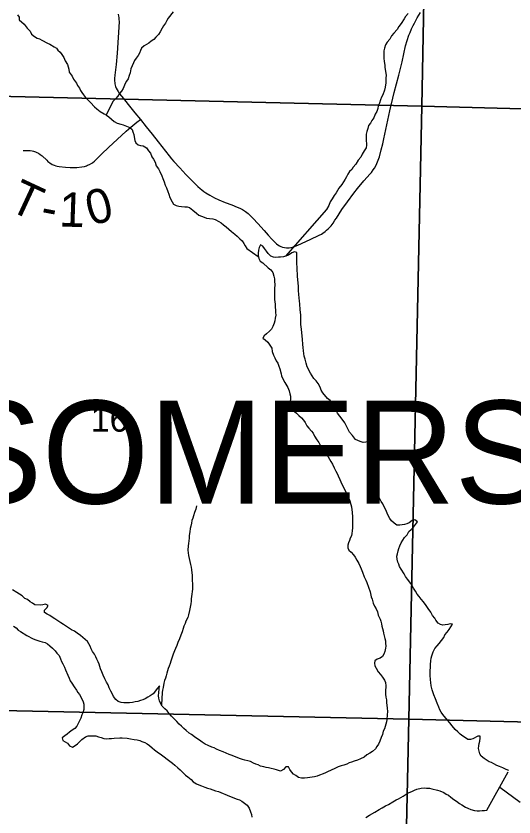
# Model space of a CAD drawing. Extents: x -7.9 to 76.1, y 0 to 22.
# Drawn here: x 2.678 to 3.501, y 15.245 to 16.568 of the extents above; entities that cross this region are included whole.
import ezdxf

# ---------------------------------------------------------------- set-up
doc = ezdxf.new("R2010")
doc.units = 0
for name, color, linetype in [('GM_X_Major_Lake', 7, 'Continuous'), ('GM_X_Minor_River', 7, 'Continuous'), ('GM_X_Section', 7, 'Continuous'), ('GM_X_Section_Text', 7, 'Continuous'), ('GM_X_Township_Road', 7, 'Continuous'), ('GM_X_Township_Road_Text', 7, 'Continuous'), ('GM_X_Township_Text', 7, 'Continuous')]:
    doc.layers.add(name, color=color, linetype=linetype)

msp = doc.modelspace()

# ---------------------------------------------------------------- linework, layer by layer
at = {"layer": 'GM_X_Major_Lake'}
for points in [[(3.1238, 16.1716), (3.1201, 16.1704), (3.1155, 16.17), (3.1118, 16.1695), (3.1076, 16.1694), (3.1038, 16.1698), (3.0996, 16.1716), (3.095, 16.1757), (3.0923, 16.1798), (3.0888, 16.1843), (3.0861, 16.188), (3.0823, 16.1902), (3.0801, 16.1856), (3.079, 16.1811), (3.0784, 16.1761), (3.0784, 16.1723), (3.0793, 16.1678), (3.082, 16.1633), (3.0862, 16.1603), (3.0947, 16.1521), (3.0993, 16.1488), (3.1024, 16.1443), (3.1044, 16.1383), (3.1052, 16.1341), (3.1053, 16.1303), (3.1058, 16.1239), (3.1055, 16.1182), (3.1056, 16.1095), (3.1053, 16.1046), (3.1054, 16.1), (3.1063, 16.0921), (3.1064, 16.0867), (3.1068, 16.083), (3.1073, 16.0784), (3.1074, 16.0739), (3.1067, 16.0689), (3.1057, 16.0644), (3.1046, 16.0606), (3.1028, 16.0552), (3.1006, 16.051), (3.0969, 16.0475), (3.0924, 16.0433), (3.0883, 16.0398), (3.0861, 16.036), (3.0899, 16.033), (3.0945, 16.0293), (3.1008, 16.0195), (3.1016, 16.0139), (3.104, 16.0082), (3.106, 16.0033), (3.1079, 15.9988), (3.111, 15.9947), (3.1126, 15.9898), (3.1142, 15.9856), (3.1166, 15.9773), (3.1171, 15.9736), (3.1198, 15.9675), (3.1226, 15.9627), (3.1273, 15.9544), (3.1296, 15.9491), (3.1308, 15.9442), (3.1317, 15.9401), (3.1321, 15.9348), (3.1307, 15.9298), (3.1267, 15.9214), (3.1294, 15.9176), (3.1336, 15.9166), (3.1382, 15.9148), (3.142, 15.9122), (3.1455, 15.9084), (3.1501, 15.9044), (3.1532, 15.9006), (3.1559, 15.8969), (3.159, 15.8912), (3.1621, 15.8875), (3.1667, 15.8827), (3.1691, 15.8789), (3.1714, 15.8744), (3.1753, 15.868), (3.1784, 15.8639), (3.1808, 15.8594), (3.1842, 15.8549), (3.187, 15.8504), (3.192, 15.844), (3.194, 15.8399), (3.1963, 15.8362), (3.1983, 15.8324), (3.2014, 15.8279), (3.2041, 15.8219), (3.2069, 15.8163), (3.2092, 15.8125), (3.2104, 15.8087), (3.2132, 15.8027), (3.2151, 15.799), (3.2167, 15.7952), (3.223, 15.7824), (3.2245, 15.7786), (3.2273, 15.7741), (3.2297, 15.7674), (3.2317, 15.7613), (3.2325, 15.7576)], [(3.3415, 15.7329), (3.3373, 15.7363), (3.3328, 15.7347), (3.3279, 15.7312), (3.3242, 15.7296), (3.3204, 15.7284), (3.3125, 15.7275), (3.3076, 15.7274), (3.303, 15.7304), (3.2987, 15.7345), (3.296, 15.7382), (3.2933, 15.7431), (3.2913, 15.7472), (3.2893, 15.7525), (3.287, 15.7562), (3.2842, 15.7623), (3.2819, 15.7664), (3.2792, 15.7705), (3.2768, 15.775), (3.2741, 15.7788), (3.2717, 15.7863), (3.2693, 15.7923), (3.2677, 15.7976), (3.2657, 15.8044), (3.2645, 15.8089), (3.2637, 15.8138), (3.2632, 15.8176), (3.2632, 15.8214), (3.2631, 15.8256), (3.263, 15.8301), (3.2637, 15.8343), (3.2644, 15.8393), (3.2658, 15.8435), (3.2694, 15.8526), (3.2712, 15.8564), (3.2746, 15.8607), (3.2772, 15.8645), (3.2778, 15.8687), (3.2737, 15.8698), (3.2695, 15.8678), (3.2654, 15.8662), (3.2616, 15.8654), (3.2564, 15.8641), (3.2518, 15.8637), (3.2472, 15.8655), (3.2431, 15.8669), (3.2392, 15.8688), (3.2342, 15.8751), (3.2296, 15.8807), (3.2249, 15.8897), (3.2214, 15.8961), (3.2171, 15.9021), (3.2132, 15.907), (3.2097, 15.9119), (3.2066, 15.9179), (3.2043, 15.922), (3.2015, 15.9269), (3.1973, 15.9329), (3.193, 15.9366), (3.1853, 15.9459), (3.1826, 15.9504), (3.1806, 15.9553), (3.1775, 15.961), (3.174, 15.9658), (3.1705, 15.9696), (3.1678, 15.9737), (3.1651, 15.9782), (3.1596, 15.9887), (3.1576, 15.9947), (3.156, 16.0012), (3.1547, 16.0061), (3.1539, 16.0106), (3.1534, 16.0151), (3.153, 16.0208), (3.1525, 16.0257), (3.1516, 16.0341), (3.1511, 16.0394), (3.1498, 16.0507), (3.1489, 16.0587), (3.1488, 16.0655), (3.1491, 16.0701), (3.149, 16.0742), (3.1485, 16.0788), (3.1481, 16.0826), (3.1472, 16.0928), (3.1467, 16.0973), (3.1459, 16.1026), (3.1454, 16.1083), (3.1449, 16.1147), (3.1448, 16.1219), (3.1438, 16.1322), (3.1433, 16.1386), (3.1431, 16.1515), (3.1422, 16.1602), (3.1421, 16.1644), (3.1424, 16.1685), (3.1423, 16.1776), (3.1385, 16.1783), (3.134, 16.1767), (3.1284, 16.1732), (3.1238, 16.1716)], [(3.2325, 15.7576), (3.2333, 15.7526), (3.2338, 15.7485), (3.2343, 15.7405), (3.2345, 15.7314), (3.2342, 15.7269), (3.2342, 15.7227), (3.2339, 15.7181), (3.2332, 15.7136), (3.2326, 15.7098), (3.2307, 15.706), (3.2293, 15.7021), (3.2275, 15.6979), (3.2268, 15.6941), (3.2265, 15.69), (3.2284, 15.6862), (3.2319, 15.6825), (3.2361, 15.6784), (3.2389, 15.6743), (3.2416, 15.6697), (3.2447, 15.6641), (3.2471, 15.6592), (3.2486, 15.6551), (3.251, 15.6494), (3.2538, 15.6419), (3.2565, 15.6366), (3.2577, 15.6325), (3.2633, 15.6174), (3.2653, 15.6091), (3.2669, 15.605), (3.2686, 15.5982), (3.2709, 15.5933), (3.2736, 15.5892), (3.2756, 15.5843), (3.2768, 15.5786), (3.28, 15.5722), (3.2812, 15.5685), (3.2824, 15.5643), (3.2828, 15.5605), (3.2837, 15.5567), (3.2849, 15.5526), (3.2857, 15.5488), (3.2865, 15.5443), (3.2877, 15.5401), (3.2886, 15.536), (3.289, 15.5322), (3.2895, 15.5277), (3.2888, 15.5239), (3.2877, 15.5185), (3.2863, 15.5143), (3.2837, 15.5105), (3.28, 15.5078), (3.2751, 15.5058), (3.2713, 15.5031), (3.2707, 15.4993), (3.2711, 15.4947), (3.2734, 15.491), (3.2766, 15.485), (3.2804, 15.4805), (3.2839, 15.476), (3.2874, 15.4711), (3.289, 15.4674), (3.2895, 15.4617), (3.2889, 15.4526), (3.289, 15.448), (3.2894, 15.4435), (3.2902, 15.4386), (3.2907, 15.4344), (3.2916, 15.425), (3.2921, 15.4193), (3.2918, 15.4143), (3.2912, 15.4064), (3.2905, 15.4026), (3.2894, 15.3984), (3.2884, 15.3946), (3.2869, 15.3908), (3.2851, 15.3869), (3.2837, 15.3816), (3.2819, 15.3766), (3.2793, 15.3705), (3.2775, 15.3659), (3.2746, 15.3617), (3.2724, 15.3579), (3.2671, 15.3536), (3.263, 15.3509), (3.2582, 15.3478), (3.2533, 15.3439), (3.2477, 15.3412), (3.2424, 15.3392), (3.2368, 15.3376), (3.2326, 15.336), (3.2289, 15.3348), (3.2247, 15.3328), (3.2198, 15.3312), (3.2157, 15.3296), (3.2108, 15.328), (3.2063, 15.326), (3.1981, 15.3221), (3.1939, 15.3205), (3.1898, 15.3185), (3.186, 15.3166)], [(3.4925, 15.322), (3.4879, 15.3238), (3.4825, 15.3263), (3.4772, 15.3285), (3.4726, 15.3303), (3.4677, 15.3329), (3.4638, 15.3351), (3.46, 15.3366), (3.4554, 15.3395), (3.4516, 15.3421), (3.447, 15.3458), (3.4447, 15.3496), (3.4435, 15.3541), (3.4426, 15.3586), (3.4429, 15.3628), (3.4436, 15.3666), (3.4447, 15.3704), (3.4454, 15.3753), (3.4453, 15.3791), (3.4411, 15.3791), (3.4329, 15.3747), (3.4291, 15.3735), (3.4246, 15.3735), (3.4208, 15.376), (3.4165, 15.3786), (3.4119, 15.3823), (3.4081, 15.3861), (3.4039, 15.3898), (3.3992, 15.3958), (3.395, 15.401), (3.3915, 15.4051), (3.3838, 15.4148), (3.3807, 15.4186), (3.3787, 15.4223), (3.3767, 15.4268), (3.3744, 15.4332), (3.3712, 15.4404), (3.3688, 15.4472), (3.366, 15.4555), (3.3644, 15.4619), (3.3635, 15.4672), (3.3631, 15.4721), (3.3626, 15.4797), (3.3628, 15.4861), (3.3631, 15.4933), (3.3634, 15.4971), (3.3637, 15.5032), (3.3644, 15.5074), (3.3654, 15.5116), (3.3676, 15.518), (3.3705, 15.5238), (3.3742, 15.528), (3.3772, 15.5319), (3.3813, 15.5369), (3.385, 15.5418), (3.3871, 15.5461), (3.3909, 15.5503), (3.3942, 15.5549), (3.3968, 15.5591), (3.3993, 15.5637), (3.3955, 15.5644), (3.3918, 15.5632), (3.3876, 15.5624), (3.3838, 15.5619), (3.3797, 15.563), (3.3758, 15.5656), (3.372, 15.5701), (3.3704, 15.5738), (3.3665, 15.5783), (3.3638, 15.5836), (3.3595, 15.5896), (3.356, 15.5948), (3.3514, 15.6004), (3.3479, 15.6049), (3.3444, 15.6094), (3.3409, 15.6135), (3.3386, 15.618), (3.3351, 15.6232), (3.3328, 15.627), (3.3308, 15.6307), (3.3254, 15.6382), (3.3219, 15.6427), (3.3196, 15.6469), (3.3149, 15.6544), (3.3122, 15.6589), (3.3106, 15.6626), (3.3094, 15.6664), (3.3082, 15.6713), (3.3077, 15.6758), (3.3084, 15.68), (3.3098, 15.6846), (3.3109, 15.6888), (3.3127, 15.693), (3.3145, 15.698), (3.3204, 15.7068), (3.3245, 15.7114), (3.3274, 15.7168), (3.3311, 15.7202), (3.3349, 15.7241), (3.3386, 15.7283), (3.3415, 15.7329)], [(2.7924, 15.5386), (2.7886, 15.542), (2.7847, 15.5449), (2.7794, 15.549), (2.7748, 15.552), (2.7698, 15.5545), (2.7652, 15.5575), (2.7568, 15.5634), (2.7522, 15.566), (2.7423, 15.5726), (2.738, 15.5756), (2.7342, 15.5782), (2.73, 15.5804), (2.7254, 15.5829), (2.7257, 15.5867), (2.7291, 15.5906), (2.7317, 15.5948), (2.7271, 15.597), (2.7226, 15.5958), (2.7188, 15.5953), (2.7097, 15.5959), (2.7055, 15.5985), (2.7017, 15.6007), (2.6971, 15.6044), (2.6932, 15.6062), (2.6886, 15.6103), (2.684, 15.6133), (2.6798, 15.6162), (2.6726, 15.6207)], [(2.6744, 15.5604), (2.6786, 15.5575), (2.682, 15.5537), (2.6859, 15.5519), (2.6962, 15.5453), (2.7069, 15.5398), (2.7111, 15.5379), (2.7179, 15.5358), (2.7217, 15.5347), (2.7263, 15.5333), (2.7305, 15.5311), (2.7343, 15.5281), (2.7389, 15.524), (2.7428, 15.5199), (2.7459, 15.5158), (2.7494, 15.5121), (2.7517, 15.5068), (2.7537, 15.5019), (2.7557, 15.4982), (2.7584, 15.4925), (2.76, 15.4884), (2.7639, 15.4793), (2.7663, 15.4745), (2.7679, 15.4703), (2.7706, 15.4662), (2.7745, 15.4602), (2.7784, 15.455), (2.7803, 15.4512), (2.783, 15.4475), (2.7877, 15.4392), (2.7893, 15.4354), (2.7905, 15.4317), (2.7906, 15.4267), (2.7903, 15.4229), (2.7885, 15.4176), (2.787, 15.4138), (2.7856, 15.4088), (2.783, 15.4039), (2.7812, 15.3997), (2.7786, 15.3954), (2.7753, 15.3916), (2.7712, 15.3885), (2.7667, 15.3854), (2.763, 15.3819), (2.7592, 15.3792), (2.7544, 15.3761), (2.7556, 15.3719), (2.7594, 15.3697), (2.7632, 15.3671), (2.7667, 15.363), (2.7717, 15.3608), (2.7762, 15.3636), (2.7799, 15.3663), (2.7836, 15.3701), (2.7873, 15.3736), (2.793, 15.3775), (2.7978, 15.3795), (2.8058, 15.3796), (2.8103, 15.3793), (2.8149, 15.3779), (2.8191, 15.3764), (2.8236, 15.375), (2.8286, 15.3747), (2.8324, 15.3748), (2.8361, 15.3752), (2.8407, 15.3757), (2.8501, 15.3759), (2.8539, 15.3763), (2.8622, 15.3757), (2.8675, 15.3746), (2.8736, 15.3736), (2.8786, 15.3729), (2.8827, 15.3719), (2.8865, 15.3701), (2.8911, 15.3682), (2.8949, 15.366), (2.8988, 15.3634), (2.9034, 15.3594), (2.9072, 15.356), (2.9118, 15.3527), (2.9187, 15.3479), (2.9229, 15.3445), (2.9279, 15.3408), (2.9325, 15.3375), (2.9367, 15.3345), (2.941, 15.3308), (2.9456, 15.3264), (2.9498, 15.323)], [(3.186, 15.3166), (3.1796, 15.3142), (3.1759, 15.3126), (3.1714, 15.3118), (3.1676, 15.3109), (3.1597, 15.31), (3.1548, 15.3096), (3.1498, 15.3095), (3.1453, 15.3105), (3.1407, 15.3139), (3.1369, 15.3161), (3.1334, 15.3198), (3.1307, 15.3239), (3.1283, 15.3281), (3.1242, 15.3284), (3.1201, 15.3237), (3.1156, 15.321), (3.1087, 15.3232), (3.1049, 15.3242), (3.1, 15.3253), (3.0954, 15.3263), (3.0916, 15.327), (3.0878, 15.3281), (3.0825, 15.3295), (3.0783, 15.3317), (3.0745, 15.3328), (3.0707, 15.3343), (3.0657, 15.3368), (3.0612, 15.3379), (3.0566, 15.3393), (3.0528, 15.3404), (3.049, 15.3415), (3.0395, 15.3451), (3.0357, 15.3469), (3.0303, 15.3487), (3.0254, 15.3505), (3.0204, 15.3527), (3.0147, 15.3549), (3.0094, 15.3571), (3.0056, 15.3593), (3.0017, 15.3607), (2.996, 15.3636), (2.9907, 15.3658), (2.9861, 15.3688), (2.9815, 15.3721), (2.9773, 15.3751), (2.9734, 15.3777), (2.9685, 15.3814), (2.9646, 15.3839), (2.9596, 15.388), (2.9554, 15.3914), (2.9516, 15.3951), (2.9481, 15.3988), (2.9439, 15.4029), (2.94, 15.407), (2.9354, 15.4119), (2.9315, 15.4163), (2.9281, 15.4204), (2.9242, 15.4242), (2.92, 15.4286), (2.9172, 15.4335), (2.9153, 15.4373), (2.9144, 15.4414), (2.914, 15.4456), (2.9152, 15.4619), (2.9123, 15.4581), (2.9049, 15.4489), (2.9, 15.4454), (2.8963, 15.443), (2.8918, 15.4403), (2.888, 15.4391), (2.8842, 15.4375), (2.8794, 15.4359), (2.8752, 15.4354), (2.871, 15.4346), (2.8658, 15.4341), (2.8612, 15.4337), (2.8563, 15.434), (2.8521, 15.4343), (2.8472, 15.4361), (2.8433, 15.4394), (2.8395, 15.4443), (2.8375, 15.4484), (2.8348, 15.4533), (2.8324, 15.4586), (2.8308, 15.4635), (2.8277, 15.468), (2.825, 15.4736), (2.8226, 15.4796), (2.8202, 15.4849), (2.8182, 15.4902), (2.8155, 15.4977), (2.8139, 15.5015), (2.8119, 15.506), (2.81, 15.5097), (2.808, 15.5142), (2.8049, 15.5187), (2.8025, 15.5232), (2.8009, 15.5274), (2.7963, 15.5349), (2.7924, 15.5386)], [(2.9498, 15.323), (2.9544, 15.3182), (2.9583, 15.3145), (2.9625, 15.3115), (2.9675, 15.3074), (2.9713, 15.3037), (2.9767, 15.3004), (2.9805, 15.2985), (2.9847, 15.2967), (2.9904, 15.2945), (2.9946, 15.2931), (2.9992, 15.2917), (3.0034, 15.2902), (3.0079, 15.2888), (3.0129, 15.2874), (3.0312, 15.2797), (3.0357, 15.2779), (3.0395, 15.2765), (3.0437, 15.275), (3.0475, 15.2739), (3.0517, 15.2714), (3.0559, 15.2684), (3.0602, 15.2647), (3.0633, 15.2598), (3.066, 15.2538), (3.0672, 15.2497), (3.0681, 15.2451)], [(3.3852, 15.2856), (3.3891, 15.283), (3.3929, 15.2812), (3.3967, 15.2782), (3.4017, 15.2745), (3.4063, 15.2715), (3.4113, 15.2678), (3.4151, 15.2653), (3.4208, 15.2616), (3.4247, 15.2597), (3.43, 15.2579), (3.4357, 15.2561), (3.4402, 15.2558), (3.444, 15.2555), (3.4486, 15.256), (3.4524, 15.2561), (3.4565, 15.2569), (3.4917, 15.3201)], [(3.2565, 15.2446), (3.2621, 15.2485), (3.2711, 15.2532), (3.2786, 15.2575), (3.2835, 15.2607), (3.2887, 15.2638), (3.2936, 15.2661), (3.3011, 15.2705), (3.3064, 15.2736), (3.3105, 15.2755), (3.318, 15.2798), (3.3229, 15.283), (3.3281, 15.2857), (3.3322, 15.2877), (3.3367, 15.2897), (3.3405, 15.2912), (3.348, 15.2929), (3.3526, 15.2933), (3.3567, 15.293), (3.3613, 15.2931), (3.3655, 15.2921), (3.3746, 15.2899), (3.3784, 15.2885), (3.3852, 15.2856)]]:
    msp.add_lwpolyline(points, dxfattribs=at)
at = {"layer": 'GM_X_Minor_River'}
for points in [[(2.9378, 16.575), (2.9296, 16.5642), (2.9274, 16.5604), (2.9252, 16.5562), (2.9223, 16.5519), (2.9197, 16.5481), (2.9168, 16.5416), (2.9135, 16.5374), (2.9094, 16.5331), (2.906, 16.5293), (2.9015, 16.5265), (2.8978, 16.523), (2.8941, 16.5211), (2.8903, 16.5187), (2.8859, 16.5149), (2.884, 16.511), (2.8826, 16.5065), (2.88, 16.5026), (2.8767, 16.4984), (2.8741, 16.4946), (2.8723, 16.4904), (2.8701, 16.4858), (2.8683, 16.4808)], [(3.3265, 16.5719), (3.322, 16.5673), (3.3198, 16.5631), (3.3146, 16.5554), (3.3106, 16.5504), (3.308, 16.5454), (3.3028, 16.5397), (3.2987, 16.535), (3.2962, 16.5297), (3.2917, 16.5247)], [(2.6809, 16.5697), (2.6833, 16.5659), (2.6837, 16.5618), (2.6918, 16.5547), (2.6968, 16.548), (2.7018, 16.5427), (2.7038, 16.5382), (2.7088, 16.5341), (2.7134, 16.5316), (2.7172, 16.5301), (2.721, 16.5279), (2.7302, 16.5231), (2.7344, 16.5217), (2.7413, 16.5173), (2.7455, 16.5151), (2.7474, 16.5113), (2.7513, 16.5083), (2.754, 16.5042), (2.7575, 16.4993), (2.7598, 16.4941), (2.7637, 16.4877), (2.7658, 16.4801), (2.7662, 16.4752), (2.7709, 16.4685), (2.7736, 16.4636), (2.7783, 16.4568), (2.7799, 16.4531), (2.783, 16.449), (2.7849, 16.4452), (2.7872, 16.4414), (2.79, 16.4377), (2.7931, 16.4336), (2.7969, 16.4295), (2.8012, 16.4254), (2.8081, 16.4179), (2.8119, 16.4146), (2.8173, 16.4101), (2.8238, 16.4064), (2.828, 16.4042), (2.8318, 16.4016), (2.8407, 16.3938), (2.8453, 16.3909), (2.8514, 16.3891), (2.8552, 16.3884), (2.8609, 16.3862), (2.8662, 16.3837), (2.8704, 16.3807), (2.8716, 16.3765), (2.8732, 16.3724), (2.8737, 16.3686), (2.8749, 16.3626), (2.8765, 16.3584), (2.8803, 16.3551), (2.8841, 16.3544), (2.8887, 16.3537), (2.8937, 16.3504), (2.8975, 16.3455), (2.9003, 16.3414), (2.903, 16.3354), (2.9053, 16.3316), (2.9081, 16.3264), (2.9101, 16.3207), (2.914, 16.3155), (2.9159, 16.311), (2.9195, 16.3038), (2.921, 16.2997), (2.923, 16.2944), (2.9246, 16.2887), (2.927, 16.2842), (2.9294, 16.2782), (2.9306, 16.2737), (2.9326, 16.2684), (2.9365, 16.2609), (2.9388, 16.2571), (2.943, 16.2549), (2.9476, 16.2539), (2.9517, 16.2532), (2.9574, 16.2529), (2.9612, 16.2526), (2.965, 16.2515), (2.9704, 16.2471), (2.9765, 16.2422), (2.9804, 16.2389), (2.9849, 16.2374), (2.9891, 16.236)], [(3.2917, 16.5247), (3.2888, 16.5201), (3.2874, 16.5151), (3.2859, 16.5105), (3.2861, 16.4984), (3.2866, 16.4927), (3.2875, 16.4867), (3.2879, 16.4829), (3.2897, 16.47), (3.2894, 16.4654), (3.2894, 16.4617), (3.2895, 16.4575), (3.2885, 16.4503), (3.2871, 16.4457), (3.2842, 16.4377), (3.2823, 16.4338), (3.2805, 16.4296), (3.2787, 16.4239), (3.2769, 16.4197), (3.2762, 16.4155), (3.2744, 16.4102), (3.2719, 16.4056), (3.2693, 16.3999), (3.2664, 16.3952), (3.2638, 16.391), (3.2608, 16.3872), (3.2598, 16.3822), (3.258, 16.3773), (3.2569, 16.3727), (3.2566, 16.3681), (3.2571, 16.3644), (3.2572, 16.3545), (3.2566, 16.3503), (3.2536, 16.3453), (3.2503, 16.34), (3.2481, 16.335), (3.2437, 16.33), (3.2396, 16.3231), (3.2352, 16.3185), (3.233, 16.3146), (3.2292, 16.3112), (3.2267, 16.3066), (3.2245, 16.3023), (3.2219, 16.2985), (3.2193, 16.2943), (3.2164, 16.2897), (3.2116, 16.2839), (3.2094, 16.2797), (3.2072, 16.2759), (3.2038, 16.2716), (3.2005, 16.2659), (3.1976, 16.2613), (3.195, 16.2552), (3.1914, 16.2487), (3.1238, 16.1716)], [(2.8683, 16.4808), (2.8669, 16.4739), (2.8651, 16.4697), (2.8637, 16.4644), (2.8611, 16.4602), (2.8589, 16.4564), (2.8552, 16.448), (2.8527, 16.4441), (2.8493, 16.4399), (2.8468, 16.4357), (2.8427, 16.431), (2.8386, 16.4272), (2.8272, 16.4047)], [(2.9891, 16.236), (2.9933, 16.2342), (2.9979, 16.2335), (3.0036, 16.2328), (3.0074, 16.2318), (3.0135, 16.2288), (3.0173, 16.2263), (3.0211, 16.2233), (3.0257, 16.2196), (3.03, 16.2159), (3.0346, 16.2122), (3.04, 16.2077), (3.0438, 16.2044), (3.0484, 16.2003), (3.0519, 16.1965), (3.0546, 16.1924), (3.0569, 16.1887), (3.0597, 16.1841), (3.0787, 16.1707)], [(2.9766, 15.7591), (2.9752, 15.7538), (2.9734, 15.7481), (2.9716, 15.7427), (2.9706, 15.7389), (2.9691, 15.7347), (2.9681, 15.7305), (2.967, 15.7256), (2.9663, 15.7218), (2.9657, 15.7161), (2.9646, 15.7104), (2.9643, 15.7058), (2.9637, 15.7013), (2.9634, 15.6967), (2.9627, 15.6929), (2.9624, 15.6861), (2.9633, 15.6774), (2.9666, 15.6623), (2.9678, 15.6577), (2.9683, 15.6536), (2.9691, 15.6483), (2.9696, 15.6445), (2.97, 15.6217), (2.9693, 15.6176), (2.969, 15.6134), (2.968, 15.6058), (2.9677, 15.602), (2.967, 15.5971), (2.9663, 15.5917), (2.9649, 15.5864), (2.9631, 15.5792), (2.9621, 15.5746), (2.9592, 15.5685), (2.9577, 15.5647), (2.9559, 15.5605), (2.9548, 15.5566), (2.953, 15.5513), (2.9509, 15.5456), (2.9487, 15.5395), (2.9458, 15.5337), (2.944, 15.5288), (2.9418, 15.5238), (2.9403, 15.5196), (2.9382, 15.5143), (2.9342, 15.5028), (2.9331, 15.499), (2.9313, 15.4944), (2.9299, 15.4906), (2.9277, 15.483), (2.9263, 15.4784), (2.9252, 15.4746), (2.9238, 15.4708), (2.9227, 15.4666), (2.9213, 15.459), (2.9203, 15.4548), (2.92, 15.451), (2.919, 15.4304)], [(3.4777, 15.2949), (3.5111, 15.27)]]:
    msp.add_lwpolyline(points, dxfattribs=at)
at = {"layer": 'GM_X_Section'}
for points in [[(2.3613, 17.4511), (3.3681, 17.4339), (3.3491, 16.4191), (2.3414, 16.4427)], [(4.3909, 17.4116), (4.3656, 16.3922), (3.3491, 16.4191), (3.3681, 17.4339)], [(3.3491, 16.4191), (3.3274, 15.4069), (2.3164, 15.4286), (2.3414, 16.4427)], [(3.3491, 16.4191), (4.3656, 16.3922), (4.3363, 15.3822), (3.3274, 15.4069)], [(2.3164, 15.4286), (3.3274, 15.4069), (3.3054, 14.3948), (2.2894, 14.4198)], [(4.3363, 15.3822), (4.313, 14.3761), (3.3054, 14.3948), (3.3274, 15.4069)]]:
    msp.add_lwpolyline(points, close=True, dxfattribs=at)
at = {"layer": 'GM_X_Township_Road'}
for points in [[(2.847, 16.5709), (2.8477, 16.5676), (2.8481, 16.5653), (2.8484, 16.5626), (2.8486, 16.5582), (2.8457, 16.5064), (2.844, 16.4878), (2.8417, 16.4703), (2.8413, 16.4649), (2.8411, 16.4611), (2.8414, 16.4578), (2.8417, 16.4558), (2.8429, 16.4517), (2.844, 16.4487), (2.8454, 16.4458), (2.847, 16.4431), (2.8494, 16.4397), (2.8557, 16.4319), (2.8639, 16.4219), (2.8747, 16.4083), (2.8839, 16.3968), (2.8935, 16.3849), (2.9033, 16.3728), (2.9133, 16.3603), (2.9254, 16.3447), (2.9313, 16.3368), (2.9351, 16.3322), (2.9392, 16.3277), (2.9488, 16.3174), (2.9592, 16.3063), (2.9752, 16.2899), (2.9789, 16.2866), (2.9825, 16.2833), (2.9855, 16.2808), (2.9886, 16.2782), (2.9922, 16.2759), (2.9984, 16.2721), (3.0064, 16.2678), (3.0137, 16.2643), (3.0241, 16.2601), (3.035, 16.2561), (3.0436, 16.2525), (3.0482, 16.2504), (3.0525, 16.2482), (3.0577, 16.245), (3.0621, 16.2416), (3.0656, 16.2382), (3.0701, 16.2336), (3.0777, 16.2253), (3.0883, 16.2138), (3.0948, 16.2063), (3.1012, 16.1995), (3.109, 16.1918), (3.1112, 16.1899), (3.1138, 16.1882), (3.1161, 16.1871), (3.1186, 16.1862), (3.1217, 16.1856), (3.1253, 16.1853), (3.1295, 16.1854), (3.1327, 16.1857), (3.1369, 16.1869), (3.1442, 16.1897), (3.1642, 16.1988), (3.1793, 16.2059), (3.1829, 16.2078), (3.1853, 16.2094), (3.1891, 16.2122), (3.1915, 16.2143), (3.1939, 16.2164), (3.1988, 16.2216), (3.2022, 16.2259), (3.2053, 16.2306), (3.2078, 16.2344), (3.2168, 16.2484), (3.2262, 16.2612), (3.2365, 16.2754), (3.2428, 16.2834), (3.2528, 16.2956), (3.2635, 16.3073), (3.2657, 16.3097), (3.2685, 16.3137), (3.2706, 16.3169), (3.2727, 16.3206), (3.2747, 16.3245), (3.2769, 16.3299), (3.2789, 16.3356), (3.2818, 16.3472), (3.2843, 16.3568), (3.2861, 16.3649), (3.2962, 16.4112), (3.3034, 16.4419), (3.3108, 16.4705), (3.3161, 16.4922), (3.3221, 16.5186), (3.3246, 16.5276), (3.3275, 16.5362), (3.3293, 16.5406), (3.3318, 16.5466), (3.3346, 16.5524), (3.3365, 16.5562), (3.3413, 16.5648), (3.3464, 16.5736)], [(2.6903, 16.3458), (2.6967, 16.3461), (2.702, 16.3458), (2.705, 16.3453), (2.707, 16.3449), (2.7108, 16.3436), (2.7127, 16.3428), (2.7153, 16.3413), (2.7185, 16.3392), (2.7214, 16.3368), (2.7293, 16.3298), (2.7312, 16.3279), (2.734, 16.3255), (2.738, 16.323), (2.7414, 16.3214), (2.7441, 16.3204), (2.7462, 16.3199), (2.7497, 16.3193), (2.7603, 16.3181), (2.7679, 16.3177), (2.7744, 16.3178), (2.7787, 16.318), (2.7872, 16.3188), (2.7915, 16.3197), (2.7947, 16.3206), (2.7967, 16.3214), (2.7997, 16.3227), (2.8036, 16.3248), (2.8054, 16.3261), (2.8079, 16.3281), (2.811, 16.3309), (2.8203, 16.3403), (2.8312, 16.3508), (2.8602, 16.3776), (2.8678, 16.3842), (2.8782, 16.3927), (2.8839, 16.3968)]]:
    msp.add_lwpolyline(points, dxfattribs=at)

# ---------------------------------------------------------------- texts
at = {"layer": 'GM_X_Section_Text'}
msp.add_text('16', height=0.04186, rotation=0, dxfattribs=at).set_placement((2.8019, 15.8816))
at = {"layer": 'GM_X_Township_Road_Text'}
for s, rotation, p in [('T', 335.1141, (2.6636, 16.2485)), ('0', 14.6817, (2.8019, 16.2214)), ('1', 358.0218, (2.749, 16.2206)), ('-', 349.2509, (2.7167, 16.226))]:
    msp.add_text(s, height=0.0568, rotation=rotation, dxfattribs=at).set_placement(p)
at = {"layer": 'GM_X_Township_Text'}
msp.add_text('SOMERSET', height=0.17, rotation=0, dxfattribs=at).set_placement((2.5697, 15.7629))

doc.saveas('drawing.dxf')
